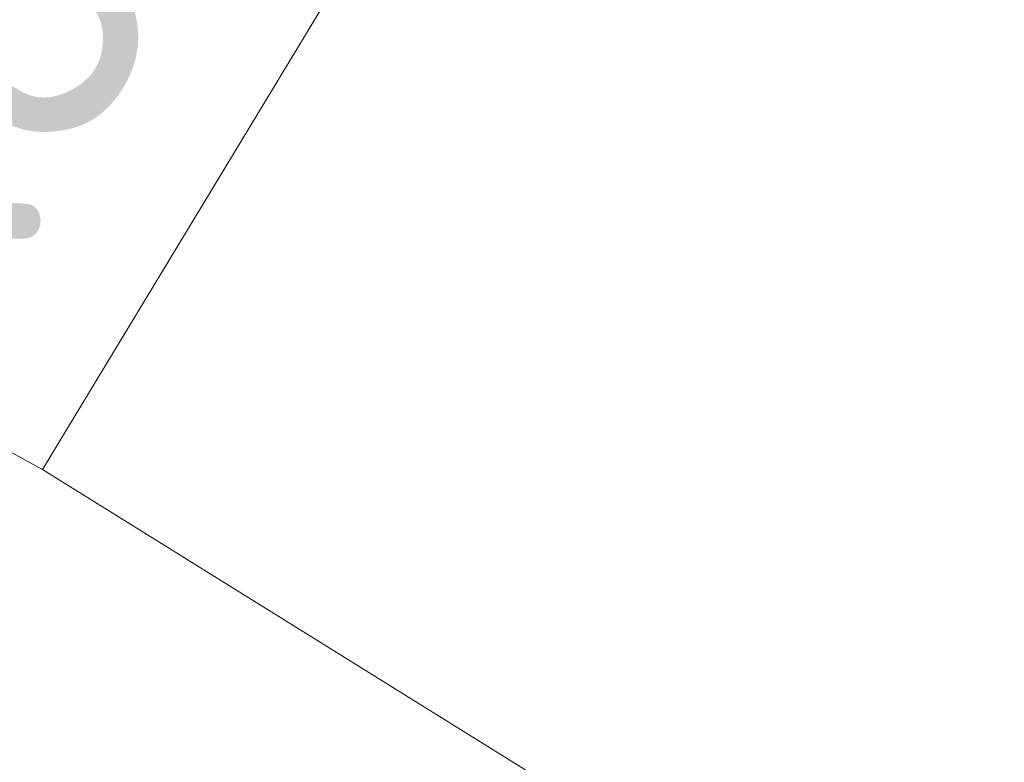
# Model space of a CAD drawing. Header units: metres. Extents: x 125349 to 128236, y 501602 to 503797.
# Tile 413 of 656: x 127197.47 to 127202.4, y 502209.95 to 502213.67. Entities that reach past the tile are written whole.
import ezdxf
from ezdxf.enums import TextEntityAlignment as Align

# ---------------------------------------------------------------- set-up
doc = ezdxf.new("R2010")
doc.units = ezdxf.units.M
for name, color, linetype, lineweight in [('B-WE-OG-TERREIN_BEGROEID-GV', 7, 'CONTINUOUS', 18), ('B-WE-OG-TERREIN_ERF-GV', 7, 'CONTINUOUS', 18), ('B-WE-OG-TOPOGRAFIE-T18', 10, 'CONTINUOUS', 18), ('B-WE-VH-OPENVERHARDING_BETONSTRAATSTEEN-GV', 90, 'CONTINUOUS', 18)]:
    doc.layers.add(name, color=color, linetype=linetype, lineweight=lineweight)
doc.styles.add('NLCS-ISO-M1000-T18', font='NLCS-ISO.ttf', dxfattribs={"height": 1.8})

msp = doc.modelspace()

# ---------------------------------------------------------------- linework, layer by layer
at = {"layer": 'B-WE-OG-TERREIN_BEGROEID-GV', "flags": 128}
msp.add_lwpolyline([(127205.252, 502206.645), (127197.581, 502211.416), (127197.034, 502211.715), (127195.382, 502208.999), (127199.664, 502206.344), (127200.062, 502207.116)], close=True, dxfattribs=at)
at = {"layer": 'B-WE-OG-TERREIN_ERF-GV', "flags": 128}
msp.add_lwpolyline([(127210.049, 502232.022), (127197.581, 502211.416), (127205.252, 502206.645)], dxfattribs=at)
at = {"layer": 'B-WE-VH-OPENVERHARDING_BETONSTRAATSTEEN-GV', "flags": 128}
msp.add_lwpolyline([(127209.246, 502241.782), (127202.162, 502230.093), (127203.557, 502229.245), (127194.051, 502213.588), (127193.902, 502213.695), (127192.206, 502210.9), (127192.14, 502210.793), (127192.304, 502210.694), (127192.561, 502210.539), (127193.968, 502212.874), (127196.09, 502211.601), (127194.684, 502209.257), (127195.309, 502208.879), (127195.382, 502208.999), (127197.034, 502211.715), (127197.581, 502211.416), (127210.049, 502232.022)], dxfattribs=at)

# ---------------------------------------------------------------- texts
at = {"layer": 'B-WE-OG-TOPOGRAFIE-T18', "style": 'NLCS-ISO-M1000-T18'}
msp.add_text('Kouterstraat', height=1.8, rotation=58.6, dxfattribs=at).set_placement((127199.654, 502217.779), align=Align.MIDDLE)

doc.saveas('drawing.dxf')
